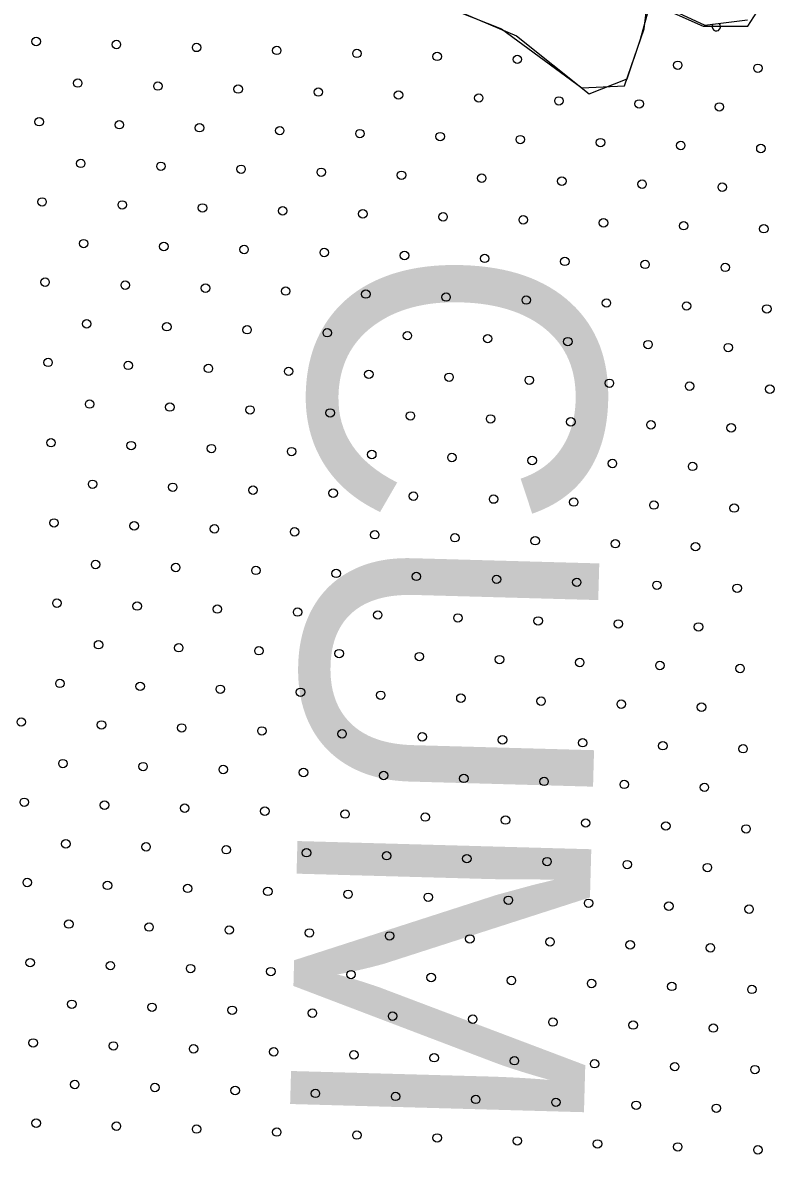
# Model space of a CAD drawing. Extents: x 1612280 to 1883141, y 560852 to 780851.
# Drawn here: x 1779375 to 1781249, y 709658 to 712509 of the extents above; entities that cross this region are included whole.
import ezdxf

# ---------------------------------------------------------------- set-up
doc = ezdxf.new("R2010")
doc.units = 0
for name, color, linetype in [('DESIGN - DRAINAGE - Bridges', 7, 'Continuous'), ('DESIGN - SCRATCH - User 1', 7, 'Continuous'), ('DESIGN - TRAFFIC CONTROL PERMANENT - Pavement Marking Text', 7, 'Continuous')]:
    doc.layers.add(name, color=color, linetype=linetype)

msp = doc.modelspace()

# ---------------------------------------------------------------- linework, layer by layer
at = {"layer": 'DESIGN - SCRATCH - User 1'}
for points in [[(1778462.3, 713970.8), (1778603.4, 713837.8), (1778952.1, 713580.3), (1779118.1, 713476.4), (1779334, 713252.1), (1779541.5, 712990.4), (1779840.4, 712799.3), (1780139.3, 712674.7), (1780479.6, 712533.5), (1780616.6, 712475.3), (1780799.2, 712329.9), (1780894.7, 712367.3), (1780927.9, 712467), (1780952.8, 712558.4), (1781085.6, 712500.3), (1781197.7, 712500.3), (1781243.4, 712570.9), (1781193.6, 712824.3), (1781069, 713127.5)], [(1778462.3, 713970.8), (1778603.4, 713837.8), (1778952.1, 713580.3), (1779118.1, 713476.4), (1779334, 713252.1), (1779541.5, 712990.4), (1779840.4, 712799.3), (1780139.3, 712674.7), (1780479.6, 712533.5), (1780616.6, 712475.3), (1780799.2, 712329.9), (1780894.7, 712367.3), (1780927.9, 712467), (1780952.8, 712558.4), (1781085.6, 712500.3), (1781197.7, 712500.3), (1781243.4, 712570.9), (1781193.6, 712824.3), (1781069, 713127.5)], [(1780430.7, 712551.7), (1780578.6, 712493.4), (1780780.3, 712345.4), (1780887.8, 712349.9), (1780937.1, 712493.4), (1780946.1, 712569.6), (1781089.5, 712502.4), (1781197.1, 712515.8)], [(1780430.7, 712551.7), (1780578.6, 712493.4), (1780780.3, 712345.4), (1780887.8, 712349.9), (1780937.1, 712493.4), (1780946.1, 712569.6), (1781089.5, 712502.4), (1781197.1, 712515.8)]]:
    msp.add_lwpolyline(points, dxfattribs=at)
at = {"layer": 'DESIGN - TRAFFIC CONTROL PERMANENT - Pavement Marking Text'}
for centre in [(1779408.8, 712461.4), (1779408.8, 712461.4), (1779610.4, 712453.9), (1779610.4, 712453.9), (1779812, 712446.5), (1779812, 712446.5), (1780013.6, 712439), (1780013.6, 712439), (1780215.2, 712431.5), (1780215.2, 712431.5), (1780416.8, 712424.1), (1780416.8, 712424.1), (1780618.4, 712416.6), (1780618.4, 712416.6), (1781021.6, 712401.7), (1781021.6, 712401.7), (1781223.3, 712394.2), (1781223.3, 712394.2), (1779513.3, 712356.9), (1779513.3, 712356.9), (1779714.9, 712349.4), (1779714.9, 712349.4), (1779916.5, 712341.9), (1779916.5, 712341.9), (1780118.1, 712334.5), (1780118.1, 712334.5), (1780319.7, 712327), (1780319.7, 712327), (1780521.3, 712319.5), (1780521.3, 712319.5), (1780723, 712312.1), (1780723, 712312.1), (1780924.6, 712304.6), (1780924.6, 712304.6), (1781126.2, 712297.1), (1781126.2, 712297.1), (1779416.2, 712259.8), (1779416.2, 712259.8), (1779617.8, 712252.3), (1779617.8, 712252.3), (1779819.4, 712244.8), (1779819.4, 712244.8), (1780021.1, 712237.4), (1780021.1, 712237.4), (1780222.7, 712229.9), (1780222.7, 712229.9), (1780424.3, 712222.4), (1780424.3, 712222.4), (1780625.9, 712215), (1780625.9, 712215), (1780827.5, 712207.5), (1780827.5, 712207.5), (1781029.1, 712200), (1781029.1, 712200), (1781230.7, 712192.6), (1781230.7, 712192.6), (1779520.8, 712155.2), (1779520.8, 712155.2), (1779722.4, 712147.8), (1779722.4, 712147.8), (1779924, 712140.3), (1779924, 712140.3), (1780125.6, 712132.8), (1780125.6, 712132.8), (1780327.2, 712125.4), (1780327.2, 712125.4), (1780528.8, 712117.9), (1780528.8, 712117.9), (1780730.4, 712110.4), (1780730.4, 712110.4), (1780932, 712103), (1780932, 712103), (1781133.6, 712095.5), (1781133.6, 712095.5), (1779423.7, 712058.2), (1779423.7, 712058.2), (1779625.3, 712050.7), (1779625.3, 712050.7), (1779826.9, 712043.2), (1779826.9, 712043.2), (1780028.5, 712035.8), (1780028.5, 712035.8), (1780230.1, 712028.3), (1780230.1, 712028.3), (1780431.7, 712020.8), (1780431.7, 712020.8), (1780633.4, 712013.4), (1780633.4, 712013.4), (1780835, 712005.9), (1780835, 712005.9), (1781036.6, 711998.4), (1781036.6, 711998.4), (1781238.2, 711991), (1781238.2, 711991), (1779528.2, 711953.6), (1779528.2, 711953.6), (1779729.8, 711946.2), (1779729.8, 711946.2), (1779931.5, 711938.7), (1779931.5, 711938.7), (1780133.1, 711931.2), (1780133.1, 711931.2), (1780334.7, 711923.8), (1780334.7, 711923.8), (1780536.3, 711916.3), (1780536.3, 711916.3), (1780737.9, 711908.8), (1780737.9, 711908.8), (1780939.5, 711901.4), (1780939.5, 711901.4), (1781141.1, 711893.9), (1781141.1, 711893.9), (1779431.2, 711856.6), (1779431.2, 711856.6), (1779632.8, 711849.1), (1779632.8, 711849.1), (1779834.4, 711841.6), (1779834.4, 711841.6), (1780036, 711834.2), (1780036, 711834.2), (1780237.6, 711826.7), (1780237.6, 711826.7), (1780439.2, 711819.2), (1780439.2, 711819.2), (1780640.8, 711811.8), (1780640.8, 711811.8), (1780842.4, 711804.3), (1780842.4, 711804.3), (1781044, 711796.8), (1781044, 711796.8), (1781245.7, 711789.4), (1781245.7, 711789.4), (1779535.7, 711752), (1779535.7, 711752), (1779737.3, 711744.6), (1779737.3, 711744.6), (1779938.9, 711737.1), (1779938.9, 711737.1), (1780140.5, 711729.6), (1780140.5, 711729.6), (1780342.1, 711722.2), (1780342.1, 711722.2), (1780543.8, 711714.7), (1780543.8, 711714.7), (1780745.4, 711707.2), (1780745.4, 711707.2), (1780947, 711699.8), (1780947, 711699.8), (1781148.6, 711692.3), (1781148.6, 711692.3), (1779438.6, 711655), (1779438.6, 711655), (1779640.2, 711647.5), (1779640.2, 711647.5), (1779841.8, 711640), (1779841.8, 711640), (1780043.5, 711632.6), (1780043.5, 711632.6), (1780245.1, 711625.1), (1780245.1, 711625.1), (1780446.7, 711617.6), (1780446.7, 711617.6), (1780648.3, 711610.2), (1780648.3, 711610.2), (1780849.9, 711602.7), (1780849.9, 711602.7), (1781051.5, 711595.2), (1781051.5, 711595.2), (1781253.1, 711587.7), (1781253.1, 711587.7), (1779543.2, 711550.4), (1779543.2, 711550.4), (1779744.8, 711542.9), (1779744.8, 711542.9), (1779946.4, 711535.5), (1779946.4, 711535.5), (1780148, 711528), (1780148, 711528), (1780349.6, 711520.5), (1780349.6, 711520.5), (1780551.2, 711513.1), (1780551.2, 711513.1), (1780752.8, 711505.6), (1780752.8, 711505.6), (1780954.4, 711498.1), (1780954.4, 711498.1), (1781156, 711490.7), (1781156, 711490.7), (1779446.1, 711453.3), (1779446.1, 711453.3), (1779647.7, 711445.9), (1779647.7, 711445.9), (1779849.3, 711438.4), (1779849.3, 711438.4), (1780050.9, 711430.9), (1780050.9, 711430.9), (1780252.5, 711423.5), (1780252.5, 711423.5), (1780454.1, 711416), (1780454.1, 711416), (1780655.8, 711408.5), (1780655.8, 711408.5), (1780857.4, 711401.1), (1780857.4, 711401.1), (1781059, 711393.6), (1781059, 711393.6), (1779550.6, 711348.8), (1779550.6, 711348.8), (1779752.2, 711341.3), (1779752.2, 711341.3), (1779953.9, 711333.9), (1779953.9, 711333.9), (1780155.5, 711326.4), (1780155.5, 711326.4), (1780357.1, 711318.9), (1780357.1, 711318.9), (1780558.7, 711311.5), (1780558.7, 711311.5), (1780760.3, 711304), (1780760.3, 711304), (1780961.9, 711296.5), (1780961.9, 711296.5), (1781163.5, 711289.1), (1781163.5, 711289.1), (1779453.6, 711251.7), (1779453.6, 711251.7), (1779655.2, 711244.3), (1779655.2, 711244.3), (1779856.8, 711236.8), (1779856.8, 711236.8), (1780058.4, 711229.3), (1780058.4, 711229.3), (1780260, 711221.9), (1780260, 711221.9), (1780461.6, 711214.4), (1780461.6, 711214.4), (1780663.2, 711206.9), (1780663.2, 711206.9), (1780864.8, 711199.5), (1780864.8, 711199.5), (1781066.4, 711192), (1781066.4, 711192), (1779558.1, 711147.2), (1779558.1, 711147.2), (1779759.7, 711139.7), (1779759.7, 711139.7), (1779961.3, 711132.3), (1779961.3, 711132.3), (1780162.9, 711124.8), (1780162.9, 711124.8), (1780364.5, 711117.3), (1780364.5, 711117.3), (1780566.2, 711109.9), (1780566.2, 711109.9), (1780767.8, 711102.4), (1780767.8, 711102.4), (1780969.4, 711094.9), (1780969.4, 711094.9), (1781171, 711087.5), (1781171, 711087.5), (1779461, 711050.1), (1779461, 711050.1), (1779662.6, 711042.7), (1779662.6, 711042.7), (1779864.2, 711035.2), (1779864.2, 711035.2), (1780065.9, 711027.7), (1780065.9, 711027.7), (1780267.5, 711020.3), (1780267.5, 711020.3), (1780469.1, 711012.8), (1780469.1, 711012.8), (1780670.7, 711005.3), (1780670.7, 711005.3), (1780872.3, 710997.9), (1780872.3, 710997.9), (1781073.9, 710990.4), (1781073.9, 710990.4), (1779565.6, 710945.6), (1779565.6, 710945.6), (1779767.2, 710938.1), (1779767.2, 710938.1), (1779968.8, 710930.6), (1779968.8, 710930.6), (1780170.4, 710923.2), (1780170.4, 710923.2), (1780372, 710915.7), (1780372, 710915.7), (1780573.6, 710908.2), (1780573.6, 710908.2), (1780775.2, 710900.8), (1780775.2, 710900.8), (1780976.8, 710893.3), (1780976.8, 710893.3), (1781178.4, 710885.8), (1781178.4, 710885.8), (1779468.5, 710848.5), (1779468.5, 710848.5), (1779670.1, 710841), (1779670.1, 710841), (1779871.7, 710833.6), (1779871.7, 710833.6), (1780073.3, 710826.1), (1780073.3, 710826.1), (1780274.9, 710818.6), (1780274.9, 710818.6), (1780476.5, 710811.2), (1780476.5, 710811.2), (1780678.2, 710803.7), (1780678.2, 710803.7), (1780879.8, 710796.2), (1780879.8, 710796.2), (1781081.4, 710788.8), (1781081.4, 710788.8), (1779371.4, 710751.4), (1779371.4, 710751.4), (1779573, 710744), (1779573, 710744), (1779774.6, 710736.5), (1779774.6, 710736.5), (1779976.3, 710729), (1779976.3, 710729), (1780177.9, 710721.6), (1780177.9, 710721.6), (1780379.5, 710714.1), (1780379.5, 710714.1), (1780581.1, 710706.6), (1780581.1, 710706.6), (1780782.7, 710699.2), (1780782.7, 710699.2), (1780984.3, 710691.7), (1780984.3, 710691.7), (1781185.9, 710684.2), (1781185.9, 710684.2), (1779476, 710646.9), (1779476, 710646.9), (1779677.6, 710639.4), (1779677.6, 710639.4), (1779879.2, 710632), (1779879.2, 710632), (1780080.8, 710624.5), (1780080.8, 710624.5), (1780282.4, 710617), (1780282.4, 710617), (1780484, 710609.6), (1780484, 710609.6), (1780685.6, 710602.1), (1780685.6, 710602.1), (1780887.2, 710594.6), (1780887.2, 710594.6), (1781088.8, 710587.2), (1781088.8, 710587.2), (1779378.9, 710549.8), (1779378.9, 710549.8), (1779580.5, 710542.4), (1779580.5, 710542.4), (1779782.1, 710534.9), (1779782.1, 710534.9), (1779983.7, 710527.4), (1779983.7, 710527.4), (1780185.3, 710520), (1780185.3, 710520), (1780386.9, 710512.5), (1780386.9, 710512.5), (1780588.6, 710505), (1780588.6, 710505), (1780790.2, 710497.6), (1780790.2, 710497.6), (1780991.8, 710490.1), (1780991.8, 710490.1), (1781193.4, 710482.6), (1781193.4, 710482.6), (1779483.4, 710445.3), (1779483.4, 710445.3), (1779685, 710437.8), (1779685, 710437.8), (1779886.7, 710430.4), (1779886.7, 710430.4), (1780088.3, 710422.9), (1780088.3, 710422.9), (1780289.9, 710415.4), (1780289.9, 710415.4), (1780491.5, 710408), (1780491.5, 710408), (1780693.1, 710400.5), (1780693.1, 710400.5), (1780894.7, 710393), (1780894.7, 710393), (1781096.3, 710385.6), (1781096.3, 710385.6), (1779386.4, 710348.2), (1779386.4, 710348.2), (1779588, 710340.8), (1779588, 710340.8), (1779789.6, 710333.3), (1779789.6, 710333.3), (1779991.2, 710325.8), (1779991.2, 710325.8), (1780192.8, 710318.4), (1780192.8, 710318.4), (1780394.4, 710310.9), (1780394.4, 710310.9), (1780596, 710303.4), (1780596, 710303.4), (1780797.6, 710296), (1780797.6, 710296), (1780999.2, 710288.5), (1780999.2, 710288.5), (1781200.9, 710281), (1781200.9, 710281), (1779490.9, 710243.7), (1779490.9, 710243.7), (1779692.5, 710236.2), (1779692.5, 710236.2), (1779894.1, 710228.7), (1779894.1, 710228.7), (1780095.7, 710221.3), (1780095.7, 710221.3), (1780297.3, 710213.8), (1780297.3, 710213.8), (1780498.9, 710206.3), (1780498.9, 710206.3), (1780700.6, 710198.9), (1780700.6, 710198.9), (1780902.2, 710191.4), (1780902.2, 710191.4), (1781103.8, 710183.9), (1781103.8, 710183.9), (1779393.8, 710146.6), (1779393.8, 710146.6), (1779595.4, 710139.1), (1779595.4, 710139.1), (1779797, 710131.7), (1779797, 710131.7), (1779998.7, 710124.2), (1779998.7, 710124.2), (1780200.3, 710116.7), (1780200.3, 710116.7), (1780401.9, 710109.3), (1780401.9, 710109.3), (1780603.5, 710101.8), (1780603.5, 710101.8), (1780805.1, 710094.3), (1780805.1, 710094.3), (1781006.7, 710086.9), (1781006.7, 710086.9), (1781208.3, 710079.4), (1781208.3, 710079.4), (1779498.4, 710042.1), (1779498.4, 710042.1), (1779700, 710034.6), (1779700, 710034.6), (1779901.6, 710027.1), (1779901.6, 710027.1), (1780103.2, 710019.7), (1780103.2, 710019.7), (1780304.8, 710012.2), (1780304.8, 710012.2), (1780506.4, 710004.7), (1780506.4, 710004.7), (1780708, 709997.3), (1780708, 709997.3), (1780909.6, 709989.8), (1780909.6, 709989.8), (1781111.2, 709982.3), (1781111.2, 709982.3), (1779401.3, 709945), (1779401.3, 709945), (1779602.9, 709937.5), (1779602.9, 709937.5), (1779804.5, 709930.1), (1779804.5, 709930.1), (1780006.1, 709922.6), (1780006.1, 709922.6), (1780207.7, 709915.1), (1780207.7, 709915.1), (1780409.3, 709907.7), (1780409.3, 709907.7), (1780611, 709900.2), (1780611, 709900.2), (1780812.6, 709892.7), (1780812.6, 709892.7), (1781014.2, 709885.3), (1781014.2, 709885.3), (1781215.8, 709877.8), (1781215.8, 709877.8), (1779505.8, 709840.5), (1779505.8, 709840.5), (1779707.4, 709833), (1779707.4, 709833), (1779909.1, 709825.5), (1779909.1, 709825.5), (1780110.7, 709818.1), (1780110.7, 709818.1), (1780312.3, 709810.6), (1780312.3, 709810.6), (1780513.9, 709803.1), (1780513.9, 709803.1), (1780715.5, 709795.7), (1780715.5, 709795.7), (1780917.1, 709788.2), (1780917.1, 709788.2), (1781118.7, 709780.7), (1781118.7, 709780.7), (1779408.8, 709743.4), (1779408.8, 709743.4), (1779610.4, 709735.9), (1779610.4, 709735.9), (1779812, 709728.5), (1779812, 709728.5), (1780013.6, 709721), (1780013.6, 709721), (1780215.2, 709713.5), (1780215.2, 709713.5), (1780416.8, 709706.1), (1780416.8, 709706.1), (1780618.4, 709698.6), (1780618.4, 709698.6), (1780820, 709691.1), (1780820, 709691.1), (1781021.6, 709683.7), (1781021.6, 709683.7), (1781223.3, 709676.2), (1781223.3, 709676.2)]:
    msp.add_circle(centre, 10.6, dxfattribs=at)
msp.add_arc((1781118.7, 712498.7), 10.6, 144.0156, 50.2392, dxfattribs=at)

# ---------------------------------------------------------------- texts
at = {"layer": 'DESIGN - DRAINAGE - Bridges'}
msp.add_text('CUMBERLAND', height=739.02, rotation=268.4023, dxfattribs=at).set_placement((1780107.7, 711960.1))
msp.add_text('CUMBERLAND', height=739.02, rotation=268.4023, dxfattribs=at).set_placement((1780107.7, 711960.1))

doc.saveas('drawing.dxf')
